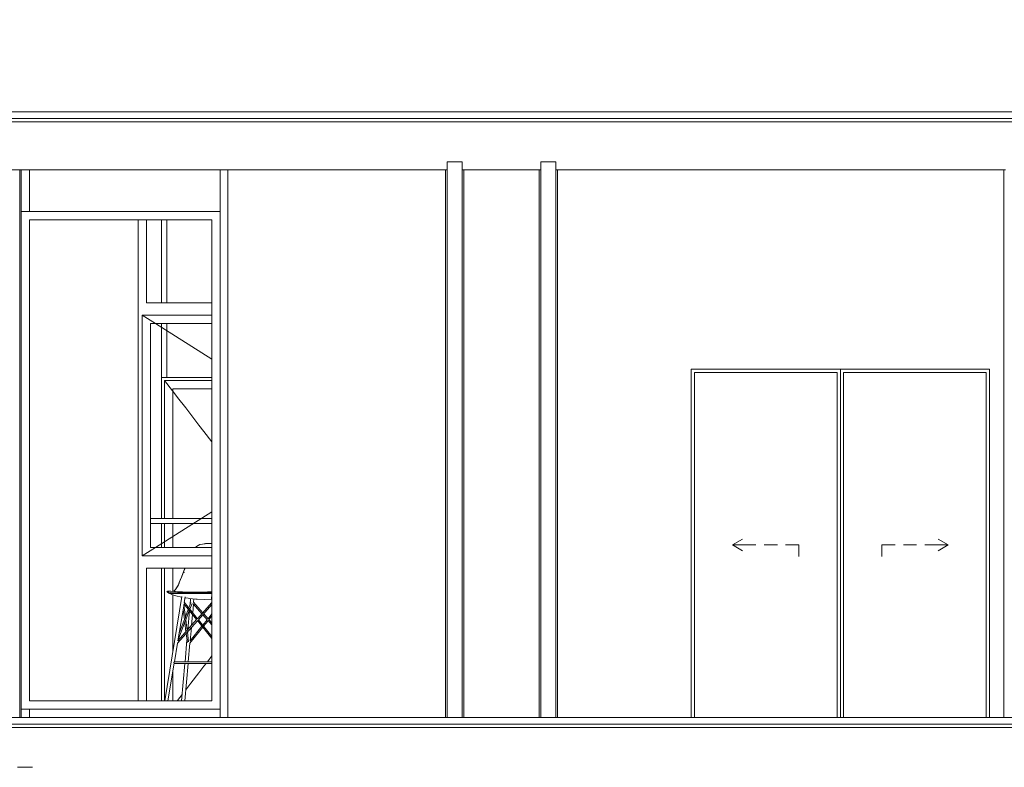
# Model space of a CAD drawing. Header units: millimetres. Extents: x -30280 to 309309, y -17460 to 4378.
# Tile 574 of 656: x 146168 to 152107, y -11572 to -7066. Entities that reach past the tile are written whole.
import ezdxf

# ---------------------------------------------------------------- set-up
doc = ezdxf.new("R2010")
doc.units = ezdxf.units.MM
doc.header["$MEASUREMENT"] = 0
doc.linetypes.add('Wipeout_Contour', pattern=[1000, 0, -1000])
for name, color, linetype, lineweight in [('P1_PLANTA PRIMERA_4_10_ESTR_Fotjats_Pluma_Nº__1', 7, 'Continuous', 5), ('P1_PLANTA PRIMERA_4_10_ESTR_Pilars_Pluma_Nº__88', 7, 'Continuous', 5), ('P1_PLANTA PRIMERA_4_12_FAÇ_Façana_Pluma_Nº__47', 7, 'Continuous', 20), ('P1_PLANTA PRIMERA_4_12_FAÇ_Façana_Pluma_Nº__7', 7, 'Continuous', 5), ('P1_PLANTA PRIMERA_4_Nuevo_08_E_Envans secs_Pluma_Nº__47', 7, 'Continuous', 20), ('P1_PLANTA PRIMERA_4_Nuevo_09_EI_Mobiliari general_Pluma_Nº__1', 7, 'Continuous', 5)]:
    doc.layers.add(name, color=color, linetype=linetype, lineweight=lineweight)
doc.layers.add('P1_PLANTA PRIMERA_4_10_ESTR_Pilars', color=7, linetype='Continuous')
doc.layers.add('P1_PLANTA PRIMERA_4_12_FAÇ_Façana', color=7, linetype='Continuous')
doc.layers.add('P1_PLANTA PRIMERA_4_12_FAÇ_Façana_Pluma_Nº__3', color=7, linetype='Continuous', lineweight=5, true_color=0xa4a4a4)
doc.layers.add('P1_PLANTA PRIMERA_4_Nuevo_08_E_Envans secs_Pluma_Nº__3', color=7, linetype='Continuous', lineweight=5, true_color=0xa4a4a4)

msp = doc.modelspace()

# ---------------------------------------------------------------- linework, layer by layer
at = {"layer": 'P1_PLANTA PRIMERA_4_10_ESTR_Fotjats_Pluma_Nº__1', "color": 7, "linetype": 'Continuous', "lineweight": 5}
for p, q in [((164562, -7662.1), (140173.7, -7662.1)), ((164562, -7682.1), (140173.7, -7682.1)), ((149402.6, -7922.1), (149312.6, -7922.1)), ((164562, -11312.1), (140173.7, -11312.1)), ((164562, -11332.1), (140173.7, -11332.1))]:
    msp.add_line(p, q, dxfattribs=at)
at = {"layer": 'P1_PLANTA PRIMERA_4_12_FAÇ_Façana_Pluma_Nº__7', "color": 7, "linetype": 'Continuous', "lineweight": 5}
for p, q in [((148837.6, -7922.1), (148747.6, -7922.1)), ((146245.1, -11572.1), (146155.1, -11572.1))]:
    msp.add_line(p, q, dxfattribs=at)

# ---------------------------------------------------------------- wipeouts: each hides what was drawn before it
at = {"color": 254, "linetype": 'Wipeout_Contour', "lineweight": 0, "ltscale": 585177.576461}
msp.add_wipeout([(145768.3, -7972.1), (145768.3, -11272.1), (146168.3, -11272.1), (146168.3, -7972.1)], dxfattribs=at).dxf.layer = 'P1_PLANTA PRIMERA_4_10_ESTR_Pilars'
at = {"color": 254, "linetype": 'Wipeout_Contour', "lineweight": 0, "ltscale": 607498.43366}
msp.add_wipeout([(163217.6, -7066.4), (140173.7, -7066.4), (140173.7, -7622.1), (163217.6, -7622.1)], dxfattribs=at).dxf.layer = 'P1_PLANTA PRIMERA_4_12_FAÇ_Façana'
at = {"color": 254, "linetype": 'Wipeout_Contour', "lineweight": 0, "ltscale": 593607.637018}
msp.add_wipeout([(147423.3, -7972.1), (147423.3, -11272.1), (148737.6, -11272.1), (148737.6, -7972.1)], dxfattribs=at).dxf.layer = 'P1_PLANTA PRIMERA_4_12_FAÇ_Façana'
at = {"color": 254, "linetype": 'Wipeout_Contour', "lineweight": 0, "ltscale": 597577.59958}
msp.add_wipeout([(148847.6, -11272.1), (149302.6, -11272.1), (149302.6, -7972.1), (148847.6, -7972.1)], dxfattribs=at).dxf.layer = 'P1_PLANTA PRIMERA_4_12_FAÇ_Façana'
at = {"color": 254, "linetype": 'Wipeout_Contour', "lineweight": 0, "ltscale": 1210166.703139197}
msp.add_wipeout([(149412.6, -11272.1), (150218.2, -11272.1), (150218.2, -9172.1), (152018.2, -9172.1), (152018.2, -11272.1), (152105.1, -11272.1), (152105.1, -7972.1), (149412.6, -7972.1)], dxfattribs=at).dxf.layer = 'P1_PLANTA PRIMERA_4_12_FAÇ_Façana'

# ---------------------------------------------------------------- next in the draw order: linework, layer by layer
at = {"layer": 'P1_PLANTA PRIMERA_4_10_ESTR_Fotjats_Pluma_Nº__1', "color": 7, "linetype": 'Continuous', "lineweight": 5}
for p, q in [((164562, -7622.1), (140173.7, -7622.1)), ((148747.6, -7972.1), (148737.6, -7972.1)), ((148847.6, -7972.1), (148837.6, -7972.1)), ((149302.6, -7972.1), (148847.6, -7972.1)), ((149312.6, -7972.1), (149302.6, -7972.1)), ((149412.6, -7972.1), (149402.6, -7972.1)), ((152105.1, -7972.1), (149412.6, -7972.1)), ((152115.1, -7972.1), (152105.1, -7972.1)), ((149302.6, -11272.1), (148847.6, -11272.1))]:
    msp.add_line(p, q, dxfattribs=at)
at = {"layer": 'P1_PLANTA PRIMERA_4_10_ESTR_Fotjats_Pluma_Nº__1', "color": 7, "linetype": 'Continuous', "lineweight": 5, "flags": 128}
for points in [[(148847.6, -11272.1), (148837.6, -11272.1), (148747.6, -11272.1), (148737.6, -11272.1)], [(149412.6, -11272.1), (149402.6, -11272.1), (149312.6, -11272.1), (149302.6, -11272.1)], [(152215.1, -11272.1), (152205.1, -11272.1), (152115.1, -11272.1), (152105.1, -11272.1)]]:
    msp.add_lwpolyline(points, dxfattribs=at)
at = {"layer": 'P1_PLANTA PRIMERA_4_12_FAÇ_Façana_Pluma_Nº__7', "color": 7, "linetype": 'Continuous', "lineweight": 5}
for p, q in [((148737.6, -7972.1), (148737.6, -11272.1)), ((148847.6, -7972.1), (148847.6, -11272.1)), ((149302.6, -7972.1), (149302.6, -11272.1)), ((149412.6, -7972.1), (149412.6, -11272.1)), ((152105.1, -7972.1), (152105.1, -11272.1))]:
    msp.add_line(p, q, dxfattribs=at)
at = {"layer": 'P1_PLANTA PRIMERA_4_12_FAÇ_Façana_Pluma_Nº__7', "color": 7, "linetype": 'Continuous', "lineweight": 5, "flags": 128}
for points in [[(148747.6, -7922.1), (148747.6, -7972.1), (148747.6, -11272.1)], [(148837.6, -7922.1), (148837.6, -7972.1), (148837.6, -11272.1)], [(149312.6, -7922.1), (149312.6, -7972.1), (149312.6, -11272.1)], [(149402.6, -7922.1), (149402.6, -7972.1), (149402.6, -11272.1)]]:
    msp.add_lwpolyline(points, dxfattribs=at)

# ---------------------------------------------------------------- next in the draw order: wipeouts: each hides what was drawn before it
at = {"color": 254, "linetype": 'Wipeout_Contour', "lineweight": 0, "ltscale": 585708.327817}
msp.add_wipeout([(146177.6, -8222.1), (146228.3, -8222.1), (146228.3, -7972.1), (146177.6, -7972.1)], dxfattribs=at).dxf.layer = 'P1_PLANTA PRIMERA_4_12_FAÇ_Façana'
at = {"color": 254, "linetype": 'Wipeout_Contour', "lineweight": 0, "ltscale": 602319.336673}
msp.add_wipeout([(150238.2, -11272.1), (150238.2, -9192.1), (150218.2, -9192.1), (150218.2, -11272.1)], dxfattribs=at).dxf.layer = 'P1_PLANTA PRIMERA_4_12_FAÇ_Façana'
at = {"color": 254, "linetype": 'Wipeout_Contour', "lineweight": 0, "ltscale": 605831.165445}
msp.add_wipeout([(151118.2, -11272.1), (151118.2, -9192.1), (151098.2, -9192.1), (151098.2, -11272.1)], dxfattribs=at).dxf.layer = 'P1_PLANTA PRIMERA_4_12_FAÇ_Façana'
at = {"color": 254, "linetype": 'Wipeout_Contour', "lineweight": 0, "ltscale": 609422.906016}
msp.add_wipeout([(151998.2, -11272.1), (152018.2, -11272.1), (152018.2, -9192.1), (151998.2, -9192.1)], dxfattribs=at).dxf.layer = 'P1_PLANTA PRIMERA_4_12_FAÇ_Façana'
at = {"color": 254, "linetype": 'Wipeout_Contour', "lineweight": 0, "ltscale": 586539.81001}
msp.add_wipeout([(146228.3, -11222.1), (146177.6, -11222.1), (146177.6, -11272.1), (146228.3, -11272.1)], dxfattribs=at).dxf.layer = 'P1_PLANTA PRIMERA_4_12_FAÇ_Façana'

# ---------------------------------------------------------------- next in the draw order: wipeouts: each hides what was drawn before it
at = {"color": 254, "linetype": 'Wipeout_Contour', "lineweight": 0, "ltscale": 585994.322816}
msp.add_wipeout([(146177.6, -7972.1), (146168.3, -7972.1), (146168.3, -11272.1), (146177.6, -11272.1)], dxfattribs=at).dxf.layer = 'P1_PLANTA PRIMERA_4_12_FAÇ_Façana'
at = {"color": 254, "linetype": 'Wipeout_Contour', "lineweight": 0, "ltscale": 1177128.84040856}
msp.add_wipeout([(146228.3, -8222.1), (147377.6, -8222.1), (147377.6, -11222.1), (146228.3, -11222.1), (146228.3, -11272.1), (147423.3, -11272.1), (147423.3, -7972.1), (146228.3, -7972.1)], dxfattribs=at).dxf.layer = 'P1_PLANTA PRIMERA_4_12_FAÇ_Façana'
at = {"color": 254, "linetype": 'Wipeout_Contour', "lineweight": 0, "ltscale": 905687.718141}
msp.add_wipeout([(150218.2, -9172.1), (150218.2, -9192.1), (150238.2, -9192.1), (151098.2, -9192.1), (151118.2, -9192.1), (151118.2, -9172.1)], dxfattribs=at).dxf.layer = 'P1_PLANTA PRIMERA_4_12_FAÇ_Façana'

# ---------------------------------------------------------------- next in the draw order: linework, layer by layer
at = {"layer": 'P1_PLANTA PRIMERA_4_10_ESTR_Fotjats_Pluma_Nº__1', "color": 7, "linetype": 'Continuous', "lineweight": 5}
for p, q in [((148737.6, -7972.1), (143715.8, -7972.1)), ((148737.6, -11272.1), (143715.8, -11272.1))]:
    msp.add_line(p, q, dxfattribs=at)
at = {"layer": 'P1_PLANTA PRIMERA_4_12_FAÇ_Façana_Pluma_Nº__47', "color": 7, "linetype": 'Continuous', "lineweight": 20}
msp.add_line((147423.3, -7972.1), (147423.3, -11272.1), dxfattribs=at)

# ---------------------------------------------------------------- next in the draw order: wipeouts: each hides what was drawn before it
at = {"color": 254, "linetype": 'Wipeout_Contour', "lineweight": 0, "ltscale": 586130.601454}
msp.add_wipeout([(146227.6, -8272.1), (146177.6, -8272.1), (146177.6, -11172.1), (146227.6, -11172.1)], dxfattribs=at).dxf.layer = 'P1_PLANTA PRIMERA_4_12_FAÇ_Façana'
at = {"color": 254, "linetype": 'Wipeout_Contour', "lineweight": 0, "ltscale": 590720.32354}
msp.add_wipeout([(147327.6, -11172.1), (147377.6, -11172.1), (147377.6, -8272.1), (147327.6, -8272.1)], dxfattribs=at).dxf.layer = 'P1_PLANTA PRIMERA_4_12_FAÇ_Façana'
at = {"color": 254, "linetype": 'Wipeout_Contour', "lineweight": 0, "ltscale": 604075.250943}
msp.add_wipeout([(150238.2, -9192.1), (150238.2, -11272.1), (151098.2, -11272.1), (151098.2, -9192.1)], dxfattribs=at).dxf.layer = 'P1_PLANTA PRIMERA_4_12_FAÇ_Façana'

# ---------------------------------------------------------------- next in the draw order: linework, layer by layer
at = {"layer": 'P1_PLANTA PRIMERA_4_12_FAÇ_Façana_Pluma_Nº__3', "color": 253, "linetype": 'Continuous', "lineweight": 5, "true_color": 0xa4a4a4}
for p, q in [((150218.2, -9192.1), (150218.2, -9172.1)), ((150218.2, -11272.1), (150218.2, -9192.1)), ((150238.2, -9192.1), (150238.2, -11272.1)), ((150468.2, -10232.1), (150528.8, -10197.1)), ((150548.2, -10232.1), (150468.2, -10232.1)), ((150468.2, -10232.1), (150528.8, -10267.1)), ((150608.2, -10232.1), (150548.2, -10232.1)), ((150738.2, -10232.1), (150658.2, -10232.1)), ((150868.2, -10232.1), (150788.2, -10232.1)), ((150868.2, -10232.1), (150868.2, -10302.1))]:
    msp.add_line(p, q, dxfattribs=at)

# ---------------------------------------------------------------- next in the draw order: wipeouts: each hides what was drawn before it
at = {"color": 254, "linetype": 'Wipeout_Contour', "lineweight": 0, "ltscale": 882057.65968}
msp.add_wipeout([(146177.6, -8272.1), (146227.6, -8272.1), (147327.6, -8272.1), (147377.6, -8272.1), (147377.6, -8222.1), (146177.6, -8222.1)], dxfattribs=at).dxf.layer = 'P1_PLANTA PRIMERA_4_12_FAÇ_Façana'
at = {"color": 254, "linetype": 'Wipeout_Contour', "lineweight": 0, "ltscale": 605910.980837}
msp.add_wipeout([(151118.2, -11272.1), (151138.2, -11272.1), (151138.2, -9192.1), (151118.2, -9192.1)], dxfattribs=at).dxf.layer = 'P1_PLANTA PRIMERA_4_12_FAÇ_Façana'
at = {"color": 254, "linetype": 'Wipeout_Contour', "lineweight": 0, "ltscale": 883220.703667}
msp.add_wipeout([(146177.6, -11222.1), (147377.6, -11222.1), (147377.6, -11172.1), (147327.6, -11172.1), (146227.6, -11172.1), (146177.6, -11172.1)], dxfattribs=at).dxf.layer = 'P1_PLANTA PRIMERA_4_12_FAÇ_Façana'

# ---------------------------------------------------------------- next in the draw order: linework, layer by layer
at = {"layer": 'P1_PLANTA PRIMERA_4_10_ESTR_Pilars_Pluma_Nº__88', "color": 7, "linetype": 'Continuous', "lineweight": 5}
msp.add_line((146168.3, -11272.1), (146168.3, -7972.1), dxfattribs=at)
at = {"layer": 'P1_PLANTA PRIMERA_4_12_FAÇ_Façana_Pluma_Nº__3', "color": 253, "linetype": 'Continuous', "lineweight": 5, "true_color": 0xa4a4a4}
for p, q in [((146228.3, -8222.1), (146177.6, -8222.1)), ((146177.6, -11222.1), (146228.3, -11222.1))]:
    msp.add_line(p, q, dxfattribs=at)
at = {"layer": 'P1_PLANTA PRIMERA_4_12_FAÇ_Façana_Pluma_Nº__47', "color": 7, "linetype": 'Continuous', "lineweight": 20}
for p, q in [((146177.6, -7972.1), (146177.6, -11272.1)), ((146228.3, -7972.1), (146228.3, -8222.1)), ((147377.6, -7972.1), (147377.6, -8222.1)), ((146228.3, -8222.1), (147377.6, -8222.1)), ((147377.6, -8222.1), (147377.6, -11222.1)), ((146228.3, -11222.1), (146228.3, -11272.1)), ((147377.6, -11222.1), (146228.3, -11222.1)), ((147377.6, -11222.1), (147377.6, -11272.1))]:
    msp.add_line(p, q, dxfattribs=at)

# ---------------------------------------------------------------- next in the draw order: wipeouts: each hides what was drawn before it
at = {"color": 254, "linetype": 'Wipeout_Contour', "lineweight": 0, "ltscale": 588425.461184}
msp.add_wipeout([(146227.6, -11172.1), (147327.6, -11172.1), (147327.6, -8272.1), (146227.6, -8272.1)], dxfattribs=at).dxf.layer = 'P1_PLANTA PRIMERA_4_12_FAÇ_Façana'
at = {"color": 254, "linetype": 'Wipeout_Contour', "lineweight": 0, "ltscale": 911077.769704}
msp.add_wipeout([(151118.2, -9172.1), (151118.2, -9192.1), (151138.2, -9192.1), (151998.2, -9192.1), (152018.2, -9192.1), (152018.2, -9172.1)], dxfattribs=at).dxf.layer = 'P1_PLANTA PRIMERA_4_12_FAÇ_Façana'

# ---------------------------------------------------------------- next in the draw order: linework, layer by layer
at = {"layer": 'P1_PLANTA PRIMERA_4_12_FAÇ_Façana_Pluma_Nº__3', "color": 253, "linetype": 'Continuous', "lineweight": 5, "true_color": 0xa4a4a4}
for p, q in [((146227.6, -11172.1), (146227.6, -8272.1)), ((146227.6, -8272.1), (147327.6, -8272.1)), ((146932.3, -8272.1), (146932.3, -8772.1)), ((147327.6, -8272.1), (147327.6, -11172.1)), ((146932.3, -8772.1), (147327.6, -8772.1)), ((146907.3, -8897.1), (146907.3, -8847.1)), ((146907.3, -8847.1), (147327.6, -8847.1)), ((146907.3, -8847.1), (146986.6, -8897.1)), ((146907.3, -10247.1), (146907.3, -8897.1)), ((146957.3, -8897.1), (146957.3, -10247.1)), ((147327.6, -8897.1), (146957.3, -8897.1)), ((146986.6, -8897.1), (147327.6, -9112)), ((151098.2, -9192.1), (150238.2, -9192.1)), ((151098.2, -11272.1), (151098.2, -9192.1)), ((146986.6, -10247.1), (147327.6, -10032.1)), ((146907.3, -10297.1), (146907.3, -10247.1)), ((146907.3, -10297.1), (146986.6, -10247.1)), ((146957.3, -10247.1), (147327.6, -10247.1)), ((147327.6, -10297.1), (146907.3, -10297.1)), ((146932.3, -10372.1), (146932.3, -11172.1)), ((147327.6, -10372.1), (146932.3, -10372.1)), ((147327.6, -11172.1), (146227.6, -11172.1))]:
    msp.add_line(p, q, dxfattribs=at)
at = {"layer": 'P1_PLANTA PRIMERA_4_12_FAÇ_Façana_Pluma_Nº__47', "color": 7, "linetype": 'Continuous', "lineweight": 20}
msp.add_line((146882.3, -11172.1), (146882.3, -8272.1), dxfattribs=at)
at = {"layer": 'P1_PLANTA PRIMERA_4_Nuevo_08_E_Envans secs_Pluma_Nº__3', "color": 253, "linetype": 'Continuous', "lineweight": 5, "true_color": 0xa4a4a4}
for p, q in [((147023.7, -9222.1), (147056.6, -9222.1)), ((147041.7, -9240.1), (147090.5, -9303.4)), ((147041.7, -9240.1), (147041.7, -9290.1)), ((147327.6, -9240.1), (147041.7, -9240.1)), ((147056.6, -9222.1), (147327.6, -9222.1)), ((147041.7, -9290.1), (147041.7, -10072.1)), ((147091.7, -10072.1), (147091.7, -9290.1)), ((147091.7, -9290.1), (147327.6, -9290.1)), ((147091.7, -9305), (147121, -9343.1)), ((147121, -9343.1), (147169.8, -9406.5)), ((147169.8, -9406.5), (147200.3, -9446.1)), ((147200.3, -9446.1), (147249.1, -9509.5)), ((147249.1, -9509.5), (147279.6, -9549.1)), ((147279.6, -9549.1), (147327.6, -9611.5)), ((147041.7, -10102.1), (147041.7, -10247.1)), ((147091.7, -10247.1), (147091.7, -10102.1)), ((147041.7, -10372.1), (147041.7, -11172.1)), ((147091.7, -10511.9), (147091.7, -10372.1)), ((147091.7, -10877.4), (147091.7, -10531.9)), ((147300.4, -10935.9), (147327.6, -10900.6)), ((147249.1, -11002.6), (147279.6, -10963)), ((147279.6, -10963), (147292.7, -10945.9)), ((147091.7, -11172.1), (147091.7, -10998)), ((147200.3, -11066), (147249.1, -11002.6)), ((147170.4, -11104.9), (147200.3, -11066)), ((147121, -11169), (147147.7, -11134.3)), ((147118.7, -11172.1), (147121, -11169))]:
    msp.add_line(p, q, dxfattribs=at)
at = {"layer": 'P1_PLANTA PRIMERA_4_Nuevo_08_E_Envans secs_Pluma_Nº__47', "color": 7, "linetype": 'Continuous', "lineweight": 20}
for p, q in [((147023.7, -8272.1), (147023.7, -8772.1)), ((147056.6, -8272.1), (147056.6, -8772.1)), ((147023.7, -8897.1), (147023.7, -10072.1)), ((147056.6, -8897.1), (147056.6, -9222.1)), ((147023.7, -10102.1), (147023.7, -10247.1)), ((147023.7, -10372.1), (147023.7, -11172.1))]:
    msp.add_line(p, q, dxfattribs=at)
at = {"layer": 'P1_PLANTA PRIMERA_4_Nuevo_09_EI_Mobiliari general_Pluma_Nº__1', "color": 7, "linetype": 'Continuous', "lineweight": 5}
for p, q in [((146957.3, -10072.1), (147327.6, -10072.1)), ((146957.3, -10102.1), (147327.6, -10102.1)), ((147228.2, -10247.1), (147234.3, -10241.3)), ((147234.3, -10241.3), (147244.1, -10235)), ((147244.1, -10235), (147257, -10229.8)), ((147244.1, -10235), (147255.8, -10230.3)), ((147244.1, -10235), (147244.1, -10235)), ((147255.8, -10230.3), (147270.5, -10226.9)), ((147257, -10229.8), (147271.7, -10226.3)), ((147270.5, -10226.9), (147287.9, -10224.6)), ((147271.7, -10226.3), (147289, -10223.9)), ((147287.9, -10224.6), (147308, -10223.3)), ((147289, -10223.9), (147309, -10222.5)), ((147308, -10223.3), (147327.6, -10222.8)), ((147309, -10222.5), (147327.6, -10222.1)), ((147152.3, -10403.9), (147162.6, -10378.1)), ((147154.2, -10401), (147164.3, -10375.5)), ((147162.6, -10378.1), (147165.1, -10372.1)), ((147164.3, -10375.5), (147165.8, -10372.1)), ((147131.1, -10458.6), (147137.2, -10443.4)), ((147133.2, -10455.1), (147139.2, -10440)), ((147137.2, -10443.4), (147144, -10425.4)), ((147139.2, -10440), (147146, -10422.2)), ((147144, -10425.4), (147152.3, -10403.9)), ((147146, -10422.2), (147154.2, -10401)), ((147154.2, -10401), (147161.5, -10398.5)), ((147056.5, -10513.1), (147059.1, -10510.9)), ((147059.1, -10510.9), (147066.9, -10510.1)), ((147060, -10511.5), (147059.1, -10510.9)), ((147061.5, -10513), (147060, -10511.5)), ((147066.9, -10510.1), (147074.9, -10510.8)), ((147080, -10511), (147067.5, -10510.5)), ((147098, -10512.4), (147080, -10511)), ((147092.6, -10512), (147097.3, -10510.1)), ((147097.3, -10510.1), (147102.5, -10506.1)), ((147102.5, -10506.1), (147108.4, -10499.6)), ((147107.7, -10500.5), (147111.7, -10495)), ((147108.4, -10499.6), (147114.7, -10490.9)), ((147112.8, -10493.6), (147119, -10483.6)), ((147114.7, -10490.9), (147121.2, -10480.3)), ((147119, -10483.6), (147125.3, -10471.7)), ((147121.2, -10480.3), (147127.4, -10468.3)), ((147125.3, -10471.7), (147131.1, -10458.6)), ((147127.4, -10468.3), (147133.2, -10455.1)), ((147042.8, -11172.1), (147147.3, -10542.4)), ((147056.4, -10513.2), (147056.5, -10513.1)), ((147059.2, -10516.8), (147056.4, -10513.2)), ((147056.4, -10513.2), (147057.5, -10513.7)), ((147059, -10515.1), (147057.5, -10513.7)), ((147061.9, -10517), (147059, -10515.1)), ((147059.2, -10516.4), (147060, -10516.6)), ((147059.2, -10516.8), (147060.4, -10517.5)), ((147060, -10516.6), (147061.5, -10517.7)), ((147060.4, -10517.5), (147068.8, -10522.5)), ((147064.1, -10515.1), (147061.5, -10513)), ((147064.1, -10519.3), (147061.5, -10517.7)), ((147066.7, -10519), (147061.9, -10517)), ((147064.1, -10515.1), (147068.6, -10517.2)), ((147064.1, -10519.3), (147068.6, -10520.8)), ((147070.8, -10521.6), (147064.1, -10519.3)), ((147074.1, -10520.6), (147066.7, -10519)), ((147068.6, -10520.8), (147075.5, -10522)), ((147085.8, -10529.9), (147068.8, -10522.5)), ((147074.4, -10522.4), (147070.8, -10521.6)), ((147074.1, -10520.6), (147084.9, -10521.6)), ((147084.3, -10524), (147074.4, -10522.4)), ((147075.5, -10518.9), (147085.5, -10519.8)), ((147085.5, -10523.1), (147075.5, -10522)), ((147084.3, -10524), (147098.4, -10525.4)), ((147084.9, -10521.6), (147100, -10522.1)), ((147100.1, -10520.1), (147085.5, -10519.8)), ((147100.1, -10523.8), (147085.5, -10523.1)), ((147085.8, -10529.9), (147110.7, -10538.2)), ((147087.7, -10524.3), (147098, -10525.6)), ((147109.1, -10513.3), (147098, -10512.4)), ((147098, -10512.7), (147120.9, -10513.9)), ((147100, -10522.1), (147120.5, -10522.3)), ((147100.1, -10520.1), (147120.5, -10520.3)), ((147100.1, -10523.8), (147120.5, -10524.1)), ((147143.4, -10546.5), (147110.7, -10538.2)), ((147146.9, -10520.4), (147120.5, -10520.3)), ((147120.5, -10522.3), (147146.8, -10522.3)), ((147120.5, -10524.1), (147146.9, -10524.2)), ((147149.9, -10515.1), (147120.9, -10513.9)), ((147143.4, -10546.5), (147146.5, -10547.1)), ((147146.8, -10522.3), (147179.4, -10522.4)), ((147179.6, -10520.4), (147146.9, -10520.4)), ((147146.9, -10524.2), (147179.6, -10524.2)), ((147185.4, -10515.8), (147149.9, -10515.1)), ((147161.3, -10578), (147166.7, -10545.6)), ((147165.9, -10550.4), (147183.6, -10553.5)), ((147179.4, -10522.4), (147215.4, -10522.4)), ((147215.7, -10520.4), (147179.6, -10520.4)), ((147215.7, -10524.2), (147179.6, -10524.2)), ((147183.6, -10553.5), (147190.9, -10554.5)), ((147222.5, -10516), (147185.4, -10515.8)), ((147190.9, -10554.5), (147231.3, -10558)), ((147196.1, -10592.5), (147199.5, -10555.2)), ((147215.4, -10522.4), (147251.9, -10522.4)), ((147215.7, -10520.4), (147252.4, -10520.4)), ((147252.4, -10524.2), (147215.7, -10524.2)), ((147217.4, -10577.8), (147219.3, -10557)), ((147259.9, -10515.9), (147221.3, -10516)), ((147231.3, -10558), (147239, -10558.7)), ((147233.6, -10516), (147264, -10515.8)), ((147282.2, -10559.9), (147239, -10558.7)), ((147251.9, -10522.4), (147286.2, -10522.3)), ((147252.4, -10520.4), (147286.9, -10520.4)), ((147286.9, -10524.2), (147252.4, -10524.2)), ((147301.1, -10515.1), (147264, -10515.8)), ((147282.2, -10559.9), (147325.1, -10558.7)), ((147286.2, -10522.3), (147315.4, -10522.3)), ((147286.9, -10520.4), (147316.2, -10520.3)), ((147316.2, -10524.1), (147286.9, -10524.2)), ((147327.6, -10514.1), (147301.1, -10515.1)), ((147315.4, -10522.3), (147327.6, -10522.2)), ((147316.2, -10520.3), (147327.6, -10520.2)), ((147327.6, -10523.9), (147316.2, -10524.1)), ((147326.5, -10558.6), (147325.1, -10558.7)), ((147327.6, -10571), (147325.3, -10544.6)), ((147123, -10809.3), (147159.6, -10588.5)), ((147162, -10681.9), (147154.2, -10620.9)), ((147169.9, -10680.9), (147158.8, -10593.4)), ((147235.6, -10682.3), (147159, -10587.8)), ((147240.9, -10676.3), (147161.1, -10577.7)), ((147168, -10666.1), (147185.5, -10620.5)), ((147170.2, -10682.9), (147191.3, -10627.6)), ((147182.8, -10741.8), (147192.8, -10629.6)), ((147188.8, -10611.8), (147201, -10579.8)), ((147194.6, -10619), (147207.9, -10584.2)), ((147211.8, -10640.3), (147216.5, -10588.7)), ((147267.5, -10646.3), (147215.6, -10587.7)), ((147272.8, -10640.3), (147217.3, -10577.6)), ((147240.6, -10676.6), (147327.6, -10578.5)), ((147246, -10682.6), (147327.6, -10590.5)), ((147120.3, -10824.4), (147240.7, -10688.6)), ((147121.8, -10810.7), (147235.6, -10682.3)), ((147123.8, -10804.1), (147169.4, -10685)), ((147130.4, -10764.5), (147162, -10681.9)), ((147178.3, -10746.9), (147170.2, -10682.9)), ((147205, -10716.8), (147210.8, -10651.8)), ((147327.6, -10796), (147240.4, -10688.3)), ((147327.6, -10783.3), (147246, -10682.5)), ((147299.7, -10682.6), (147272.8, -10652.3)), ((147272.8, -10715.6), (147299.6, -10682.6)), ((147278, -10722), (147305, -10688.6)), ((147304.7, -10676.3), (147278.2, -10646.3)), ((147304.4, -10676.6), (147327.6, -10648)), ((147327.6, -10714.1), (147304.7, -10688.3)), ((147310.1, -10682.3), (147327.6, -10660.7)), ((147327.6, -10702.1), (147310.1, -10682.3)), ((147171.2, -10754.9), (147164.1, -10698.8)), ((147195.1, -10824.3), (147272.8, -10728.3)), ((147195.9, -10810.5), (147267.7, -10722)), ((147196.7, -10809.6), (147203.8, -10730.2)), ((147165.5, -10935.9), (147177.3, -10803)), ((147179.5, -10820.2), (147172.6, -10765.4)), ((147187.1, -10816.6), (147179.6, -10757.5)), ((147180.7, -10765.7), (147181.6, -10755.2)), ((147101.9, -10936.2), (147120.5, -10824.1)), ((147185.4, -10935.9), (147195.5, -10823.8)), ((147062.8, -11172.1), (147100.5, -10944.9)), ((147098.6, -10940.1), (147098.5, -10940.9)), ((147098.5, -10940.9), (147098.6, -10941.8)), ((147098.8, -10939.2), (147098.6, -10940.1)), ((147098.6, -10941.8), (147098.8, -10942.6)), ((147099.1, -10938.4), (147098.8, -10939.2)), ((147098.8, -10942.6), (147099.1, -10943.4)), ((147099.6, -10937.7), (147099.1, -10938.4)), ((147099.1, -10943.4), (147099.6, -10944.2)), ((147100.3, -10937.1), (147099.6, -10937.7)), ((147099.6, -10944.2), (147100.3, -10944.8)), ((147101, -10936.6), (147100.3, -10937.1)), ((147100.3, -10944.8), (147101, -10945.3)), ((147101.8, -10936.2), (147101, -10936.6)), ((147101, -10945.3), (147101.8, -10945.6)), ((147102.6, -10936), (147101.8, -10936.2)), ((147101.8, -10945.6), (147102.6, -10945.9)), ((147103.7, -10935.9), (147103.5, -10935.9)), ((147103.7, -10945.9), (147103.5, -10945.9)), ((147104.1, -10935.9), (147103.7, -10935.9)), ((147104.1, -10945.9), (147103.7, -10945.9)), ((147104.8, -10935.9), (147104.1, -10935.9)), ((147104.8, -10945.9), (147104.1, -10945.9)), ((147105.6, -10935.9), (147104.8, -10935.9)), ((147105.6, -10945.9), (147104.8, -10945.9)), ((147106.7, -10935.9), (147105.6, -10935.9)), ((147106.7, -10945.9), (147105.6, -10945.9)), ((147107.9, -10935.9), (147106.7, -10935.9)), ((147107.9, -10945.9), (147106.7, -10945.9)), ((147109.3, -10935.9), (147107.9, -10935.9)), ((147109.3, -10945.9), (147107.9, -10945.9)), ((147110.9, -10935.9), (147109.3, -10935.9)), ((147110.9, -10945.9), (147109.3, -10945.9)), ((147112.7, -10935.9), (147110.9, -10935.9)), ((147112.7, -10945.9), (147110.9, -10945.9)), ((147114.7, -10935.9), (147112.7, -10935.9)), ((147114.7, -10945.9), (147112.7, -10945.9)), ((147116.8, -10935.9), (147114.7, -10935.9)), ((147116.8, -10945.9), (147114.7, -10945.9)), ((147119.1, -10935.9), (147116.8, -10935.9)), ((147119.1, -10945.9), (147116.8, -10945.9)), ((147121.5, -10935.9), (147119.1, -10935.9)), ((147121.5, -10945.9), (147119.1, -10945.9)), ((147124.1, -10935.9), (147121.5, -10935.9)), ((147124.1, -10945.9), (147121.5, -10945.9)), ((147126.8, -10935.9), (147124.1, -10935.9)), ((147126.8, -10945.9), (147124.1, -10945.9)), ((147129.5, -10935.9), (147126.8, -10935.9)), ((147129.5, -10945.9), (147126.8, -10945.9)), ((147132.4, -10935.9), (147129.5, -10935.9)), ((147132.4, -10945.9), (147129.5, -10945.9)), ((147135.4, -10935.9), (147132.4, -10935.9)), ((147135.4, -10945.9), (147132.4, -10945.9)), ((147138.4, -10935.9), (147135.4, -10935.9)), ((147138.4, -10945.9), (147135.4, -10945.9)), ((147295.1, -10935.9), (147138.4, -10935.9)), ((147295.1, -10945.9), (147138.4, -10945.9)), ((147144.4, -11172.1), (147164.6, -10945.9)), ((147164.4, -11172.1), (147184.6, -10945.9)), ((147298.3, -10935.9), (147295.1, -10935.9)), ((147298.3, -10945.9), (147295.1, -10945.9)), ((147301.4, -10935.9), (147298.3, -10935.9)), ((147301.4, -10945.9), (147298.3, -10945.9)), ((147304.6, -10935.9), (147301.4, -10935.9)), ((147304.6, -10945.9), (147301.4, -10945.9)), ((147307.8, -10935.9), (147304.6, -10935.9)), ((147307.8, -10945.9), (147304.6, -10945.9)), ((147311, -10935.9), (147307.8, -10935.9)), ((147311, -10945.9), (147307.8, -10945.9)), ((147314.2, -10935.9), (147311, -10935.9)), ((147314.2, -10945.9), (147311, -10945.9)), ((147317.4, -10935.9), (147314.2, -10935.9)), ((147317.4, -10945.9), (147314.2, -10945.9)), ((147320.6, -10935.9), (147317.4, -10935.9)), ((147320.6, -10945.9), (147317.4, -10945.9)), ((147323.7, -10935.9), (147320.6, -10935.9)), ((147323.7, -10945.9), (147320.6, -10945.9)), ((147326.7, -10935.9), (147323.7, -10935.9)), ((147326.7, -10945.9), (147323.7, -10945.9)), ((147327.6, -10935.9), (147326.7, -10935.9)), ((147327.6, -10945.9), (147326.7, -10945.9))]:
    msp.add_line(p, q, dxfattribs=at)

# ---------------------------------------------------------------- next in the draw order: wipeouts: each hides what was drawn before it
at = {"color": 254, "linetype": 'Wipeout_Contour', "lineweight": 0, "ltscale": 607666.943316}
msp.add_wipeout([(151138.2, -9192.1), (151138.2, -11272.1), (151998.2, -11272.1), (151998.2, -9192.1)], dxfattribs=at).dxf.layer = 'P1_PLANTA PRIMERA_4_12_FAÇ_Façana'

# ---------------------------------------------------------------- next in the draw order: linework, layer by layer
at = {"layer": 'P1_PLANTA PRIMERA_4_10_ESTR_Fotjats_Pluma_Nº__1', "color": 7, "linetype": 'Continuous', "lineweight": 5}
msp.add_line((152105.1, -11272.1), (149412.6, -11272.1), dxfattribs=at)
at = {"layer": 'P1_PLANTA PRIMERA_4_12_FAÇ_Façana_Pluma_Nº__3', "color": 253, "linetype": 'Continuous', "lineweight": 5, "true_color": 0xa4a4a4}
for p, q in [((150218.2, -9172.1), (151118.2, -9172.1)), ((151118.2, -9172.1), (151118.2, -9192.1)), ((152018.2, -9172.1), (151118.2, -9172.1)), ((151118.2, -9192.1), (151118.2, -11272.1)), ((151138.2, -11272.1), (151138.2, -9192.1)), ((151138.2, -9192.1), (151998.2, -9192.1)), ((151998.2, -9192.1), (151998.2, -11272.1)), ((152018.2, -9192.1), (152018.2, -9172.1)), ((152018.2, -11272.1), (152018.2, -9192.1)), ((151768.2, -10232.1), (151707.6, -10197.1)), ((151368.2, -10232.1), (151448.2, -10232.1)), ((151368.2, -10232.1), (151368.2, -10302.1)), ((151498.2, -10232.1), (151578.2, -10232.1)), ((151628.2, -10232.1), (151688.2, -10232.1)), ((151688.2, -10232.1), (151768.2, -10232.1)), ((151768.2, -10232.1), (151707.6, -10267.1))]:
    msp.add_line(p, q, dxfattribs=at)

doc.saveas('drawing.dxf')
